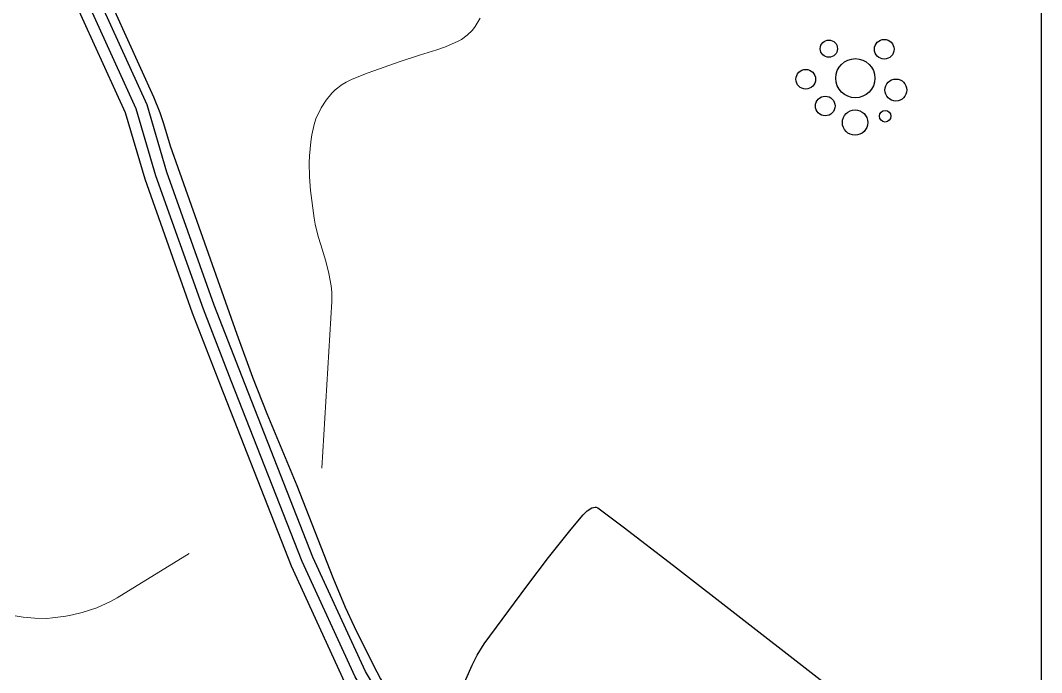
# Model space of a CAD drawing. Extents: x -64005 to -55000, y -89025 to -80000.
# Drawn here: x -55886 to -55001, y -82664 to -82099 of the extents above; entities that cross this region are included whole.
import ezdxf

# ---------------------------------------------------------------- set-up
doc = ezdxf.new("R2010")
doc.units = 0
doc.header["$LTSCALE"] = 32
doc.linetypes.add('LONG_DASHED', pattern=[7.5, 6, -1.5])
for name, color, linetype, lineweight in [('2', 7, 'Continuous', 25), ('24', 7, 'Continuous', 25), ('34', 7, 'Continuous', 25), ('39', 7, 'LONG_DASHED', 25), ('6', 7, 'Continuous', 25)]:
    doc.layers.add(name, color=color, linetype=linetype, lineweight=lineweight)

msp = doc.modelspace()

# ---------------------------------------------------------------- linework, layer by layer
at = {"layer": '2', "lineweight": 13}
for points in [[(-55624.73, -82487.3), (-55615.97, -82342.65), (-55615.98, -82334.49), (-55616.5, -82329.08), (-55618.48, -82318.34), (-55621.33, -82307.66), (-55625.66, -82293.47), (-55627.74, -82286.37), (-55630.35, -82275.7), (-55631.3, -82270.34), (-55634.36, -82246.49), (-55635.27, -82234.42), (-55635.52, -82222.31), (-55635.34, -82216.26), (-55634.26, -82204.2), (-55633.31, -82198.2), (-55631.31, -82189.25), (-55629.75, -82184.27), (-55625.36, -82174.65), (-55621.03, -82167.95), (-55615.91, -82161.87), (-55613.09, -82159.12), (-55606.94, -82154.31), (-55603.65, -82152.29), (-55598.45, -82149.8), (-55584.6, -82144.47), (-55556.82, -82134.45), (-55540.02, -82129.07), (-55525.04, -82124.45), (-55517.57, -82121.79), (-55506.44, -82116.92), (-55503.63, -82115.37), (-55498.56, -82111.69), (-55494.17, -82107.33), (-55491.61, -82104.07), (-55487.28, -82096.87)], [(-55890.6, -82615.33), (-55883.75, -82616.34), (-55873.45, -82617.3), (-55863.2, -82617.4), (-55858.13, -82617.06), (-55846.69, -82615.54), (-55840.95, -82614.45), (-55832.4, -82612.36), (-55819.86, -82608.21), (-55807.91, -82602.76), (-55802.25, -82599.53), (-55739.82, -82561.16)]]:
    msp.add_lwpolyline(points, dxfattribs=at)
at = {"layer": '24'}
for points in [[(-55000.65, -82820.74), (-55000.74, -81871.81)], [(-55831.08, -82002.2), (-55834.17, -82005.61), (-55825.34, -82037.64), (-55820.37, -82053.16), (-55815.63, -82065.32), (-55770.71, -82165.23), (-55765.16, -82178.6), (-55761.93, -82188.17), (-55756.24, -82207.57)], [(-55815.63, -82065.32), (-55770.71, -82165.23), (-55765.16, -82178.6), (-55761.93, -82188.17), (-55756.24, -82207.57), (-55698.5, -82370.91), (-55684.91, -82408.16), (-55672.5, -82439.71), (-55646.46, -82502.33), (-55615.26, -82582.02), (-55604.35, -82607.62), (-55596.57, -82624.47), (-55580.16, -82657.8), (-55573.83, -82669.9)], [(-55756.24, -82207.57), (-55698.5, -82370.91), (-55684.91, -82408.16)], [(-55684.91, -82408.16), (-55672.5, -82439.71), (-55646.46, -82502.33), (-55615.26, -82582.02), (-55604.35, -82607.62), (-55596.57, -82624.47), (-55580.16, -82657.8)], [(-55506.42, -82685.35), (-55494.31, -82658.09), (-55490.01, -82649.38), (-55483.92, -82639.64), (-55446.9, -82589.63), (-55428.04, -82564.77), (-55408.36, -82540), (-55398.07, -82527.66), (-55394.71, -82524.27), (-55390.66, -82521.6), (-55387.64, -82520.91), (-55386.69, -82521.06), (-55385.38, -82521.69), (-55363.43, -82538.03), (-55319.7, -82571.68), (-55027.83, -82798.59)], [(-55580.16, -82657.8), (-55573.83, -82669.9), (-55565.11, -82684.54), (-55545.61, -82714.07)]]:
    msp.add_lwpolyline(points, dxfattribs=at)
at = {"layer": '34'}
for centre, radius in [((-55137.08, -82123.85), 8.5), ((-55185.08, -82123.38), 7.5), ((-55162.11, -82149.03), 17), ((-55205.1, -82149.89), 8.5), ((-55126.95, -82159.27), 9.5), ((-55188.22, -82173.08), 8.5), ((-55162.36, -82187.46), 11), ((-55136.23, -82181.98), 5)]:
    msp.add_circle(centre, radius, dxfattribs=at)
at = {"layer": '39', "linetype": 'Continuous'}
msp.add_lwpolyline([(-55544.3, -82749.64), (-55548.24, -82743.32), (-55574.78, -82703.15), (-55595.74, -82668.21), (-55641.81, -82568.14), (-55703.2, -82411.52), (-55727.3, -82349.32), (-55768.45, -82233.55), (-55785.56, -82175.56), (-55848.39, -82037.4), (-55854.91, -82020.51)], dxfattribs=at)
at = {"layer": '6'}
for points in [[(-55604.6, -82672.89), (-55651.01, -82572.06), (-55712.52, -82415.15), (-55736.68, -82352.8), (-55777.96, -82236.64), (-55794.95, -82179.06), (-55857.61, -82041.27), (-55864.24, -82024.11), (-55895.45, -81943.23), (-55918.71, -81880.7), (-55943.23, -81826.08), (-55973, -81769.53), (-56021.27, -81680.5), (-56087.41, -81554.48), (-56106.95, -81521.32), (-56155.86, -81429.21), (-56183.57, -81380.71), (-56246.6, -81285.2), (-56249.69, -81280.5), (-56291.36, -81221.82), (-56348.33, -81144.51), (-56384.83, -81085.87), (-56435.73, -81006.03), (-56445.7, -80990.39)], [(-55566.32, -82697.82), (-55586.88, -82663.53), (-55632.61, -82564.22), (-55693.88, -82407.89), (-55717.92, -82345.84), (-55758.94, -82230.46), (-55776.17, -82172.06), (-55839.17, -82033.53), (-55845.58, -82016.91), (-55876.75, -81936.15), (-55900.19, -81873.1), (-55925.25, -81817.32), (-55955.36, -81760.11), (-56003.63, -81671.08), (-56069.93, -81544.76), (-56089.49, -81511.54), (-56138.34, -81419.55), (-56166.53, -81370.23), (-56229.9, -81274.18)]]:
    msp.add_lwpolyline(points, dxfattribs=at)

doc.saveas('drawing.dxf')
